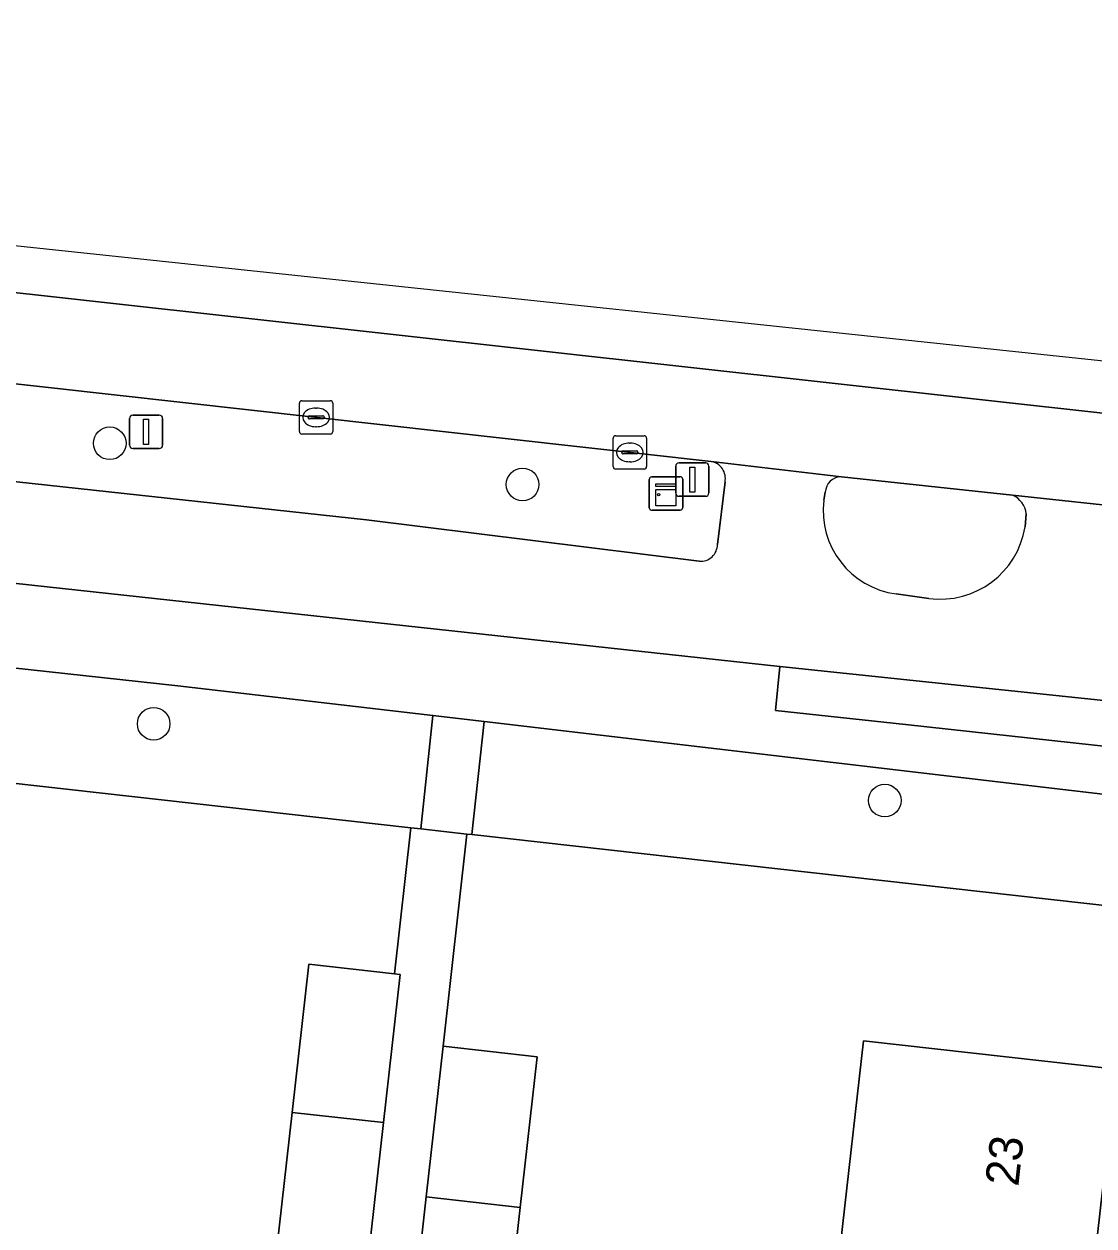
# Model space of a CAD drawing. Extents: x 161928 to 163071, y 386474 to 387428.
# Drawn here: x 162161 to 162193.07, y 387385.23 to 387421.25 of the extents above; entities that cross this region are included whole.
import ezdxf

# ---------------------------------------------------------------- set-up
doc = ezdxf.new("R2010")
doc.units = 0
for name, color, linetype in [('IMGEO_Berm_groen', 7, 'Continuous'), ('IMGEO_Boom', 7, 'Continuous'), ('IMGEO_Erf', 7, 'Continuous'), ('IMGEO_Fietspad_gesloten', 7, 'Continuous'), ('IMGEO_Kast', 7, 'Continuous'), ('IMGEO_Kolk', 7, 'Continuous'), ('IMGEO_Lichtmast', 7, 'Continuous'), ('IMGEO_Pand', 7, 'Continuous'), ('IMGEO_Pand_nummerreeks', 7, 'Continuous'), ('IMGEO_Rijbaan_lokaal_gesloten', 7, 'Continuous'), ('IMGEO_Verkeersbordpaal', 7, 'Continuous'), ('IMGEO_Verkeerseiland_open', 7, 'Continuous'), ('IMGEO_Voetpad_open', 7, 'Continuous')]:
    doc.layers.add(name, color=color, linetype=linetype)

msp = doc.modelspace()

# ---------------------------------------------------------------- linework, layer by layer
at = {"layer": 'IMGEO_Berm_groen'}
for points in [[(162181.594, 387408.144), (162096.316, 387417.659)], [(162095.965, 387414.572), (162171.263, 387406.391), (162181.236, 387405.152)], [(162181.782, 387405.659), (162182.009, 387407.533)], [(162174.791, 387400.348), (162174.417, 387396.961), (162196.86, 387394.444)], [(162198.237, 387393.749), (162211.686, 387392.546), (162211.71, 387392.766), (162212.061, 387396.085), (162202.852, 387397.059), (162174.791, 387400.348)]]:
    msp.add_lwpolyline(points, dxfattribs=at)
for points in [[(162165.613, 387401.423), (162132.273, 387405.055), (162131.895, 387401.933), (162153.086, 387399.523), (162153.1, 387399.352), (162172.594, 387397.165), (162172.889, 387397.132), (162173.252, 387400.528)], [(162183.652, 387401.998), (162183.521, 387400.684), (162187.422, 387400.256), (162199.392, 387398.955), (162199.537, 387400.327)], [(162174.791, 387400.348), (162173.252, 387400.528), (162172.889, 387397.132), (162174.273, 387396.977), (162174.417, 387396.961)]]:
    msp.add_lwpolyline(points, close=True, dxfattribs=at)
for centre, radius, start, end in [((162181.507, 387407.638), 0.513, 348.1611, 80.2087), ((162181.275, 387405.658), 0.507, 265.5919, 0.1659)]:
    msp.add_arc(centre, radius, start, end, dxfattribs=at)
at = {"layer": 'IMGEO_Boom'}
for centre in [(162163.568, 387408.688), (162175.942, 387407.453), (162164.884, 387400.282), (162186.797, 387397.981)]:
    msp.add_circle(centre, 0.489, dxfattribs=at)
at = {"layer": 'IMGEO_Erf'}
for points in [[(162166.839, 387369.185), (162169.576, 387368.877), (162169.954, 387372.214), (162167.217, 387372.523), (162167.687, 387376.689), (162168.187, 387381.13), (162170.924, 387380.822), (162171.301, 387384.159), (162168.564, 387384.468), (162169.034, 387388.634), (162169.534, 387393.075), (162172.101, 387392.786), (162172.594, 387397.165), (162153.1, 387399.352), (162153.111, 387399.218), (162149.547, 387399.634)], [(162196.86, 387394.444), (162174.417, 387396.961), (162174.273, 387396.977), (162173.561, 387390.618), (162176.38, 387390.3), (162175.871, 387385.783), (162175.425, 387381.827)], [(162182.108, 387354.872), (162179.501, 387355.166), (162180.174, 387361.128), (162182.781, 387360.834), (162183.454, 387366.796), (162184.126, 387372.758), (162184.799, 387378.72), (162185.472, 387384.682), (162186.161, 387390.783), (162193.732, 387389.928), (162193.043, 387383.828), (162192.371, 387377.866), (162191.698, 387371.904), (162191.025, 387365.942), (162190.352, 387359.98), (162189.679, 387354.018), (162189.006, 387348.055), (162188.333, 387342.093), (162187.66, 387336.131), (162186.987, 387330.169), (162186.314, 387324.207), (162185.625, 387318.103), (162190.611, 387317.551), (162198.854, 387391.946)]]:
    msp.add_lwpolyline(points, dxfattribs=at)
at = {"layer": 'IMGEO_Fietspad_gesloten'}
for points in [[(162181.236, 387405.152), (162171.263, 387406.391), (162095.965, 387414.572)], [(162093.779, 387411.765), (162183.652, 387401.998), (162199.537, 387400.327), (162209.041, 387399.328), (162216.216, 387398.494), (162223.632, 387397.632)], [(162185.5, 387407.688), (162181.594, 387408.144)], [(162182.009, 387407.533), (162181.782, 387405.659)], [(162184.973, 387406.983), (162185.011, 387407.219)], [(162194.534, 387406.71), (162190.624, 387407.135)], [(162191.038, 387406.574), (162191.001, 387406.182)], [(162188.121, 387404.039), (162187.142, 387404.175)]]:
    msp.add_lwpolyline(points, dxfattribs=at)
for centre, radius, start, end in [((162181.507, 387407.638), 0.513, 348.1611, 80.2087), ((162185.51, 387407.188), 0.5, 91.1526, 176.4555), ((162187.464, 387406.666), 2.511, 172.7371, 262.6305), ((162190.345, 387406.495), 0.698, 6.4593, 66.393), ((162188.459, 387406.592), 2.575, 262.4656, 350.84), ((162181.275, 387405.658), 0.507, 265.5919, 0.1659)]:
    msp.add_arc(centre, radius, start, end, dxfattribs=at)
at = {"layer": 'IMGEO_Kast'}
for p, q in [((162179.74, 387406.759), (162179.74, 387407.6)), ((162179.74, 387407.6), (162179.74, 387406.759)), ((162179.815, 387407.684), (162180.656, 387407.684)), ((162180.656, 387407.684), (162179.815, 387407.684)), ((162180.74, 387407.609), (162180.74, 387406.768)), ((162180.74, 387406.768), (162180.74, 387407.609)), ((162180.665, 387406.684), (162179.824, 387406.684)), ((162179.824, 387406.684), (162180.665, 387406.684))]:
    msp.add_line(p, q, dxfattribs=at)
for points in [[(162179.935, 387407.474), (162180.535, 387407.474), (162180.535, 387407.389), (162179.935, 387407.389), (162179.935, 387407.474)], [(162179.935, 387407.299), (162180.535, 387407.299), (162180.535, 387406.81), (162179.935, 387406.81), (162179.935, 387407.299)]]:
    msp.add_lwpolyline(points, dxfattribs=at)
msp.add_circle((162180.019, 387407.148), 0.0377, dxfattribs=at)
for centre, start, end in [((162179.818, 387407.606), 92.4484, 184.2845), ((162179.818, 387407.606), 92.4484, 184.2845), ((162180.662, 387407.606), 2.4484, 94.2845), ((162180.662, 387407.606), 2.4484, 94.2845), ((162179.818, 387406.762), 182.4484, 274.2845), ((162179.818, 387406.762), 182.4484, 274.2845), ((162180.662, 387406.762), 272.4484, 4.2845), ((162180.662, 387406.762), 272.4484, 4.2845)]:
    msp.add_arc(centre, 0.0779, start, end, dxfattribs=at)
at = {"layer": 'IMGEO_Kolk'}
for p, q in [((162169.251, 387409.039), (162169.251, 387409.891)), ((162169.326, 387409.965), (162170.178, 387409.965)), ((162169.739, 387409.745), (162169.764, 387409.745)), ((162170.252, 387409.891), (162170.252, 387409.039)), ((162169.51, 387409.459), (162169.51, 387409.471)), ((162169.948, 387409.422), (162169.55, 387409.422)), ((162169.553, 387409.508), (162169.951, 387409.508)), ((162169.994, 387409.471), (162169.994, 387409.459)), ((162170.178, 387408.965), (162169.326, 387408.965)), ((162169.762, 387409.185), (162169.737, 387409.185)), ((162178.657, 387407.989), (162178.657, 387408.841)), ((162178.732, 387408.915), (162179.584, 387408.915)), ((162179.145, 387408.695), (162179.17, 387408.695)), ((162179.658, 387408.841), (162179.658, 387407.989)), ((162178.916, 387408.409), (162178.916, 387408.421)), ((162179.354, 387408.372), (162178.956, 387408.372)), ((162178.959, 387408.458), (162179.357, 387408.458)), ((162179.4, 387408.421), (162179.4, 387408.409)), ((162179.584, 387407.915), (162178.732, 387407.915)), ((162179.168, 387408.135), (162179.143, 387408.135))]:
    msp.add_line(p, q, dxfattribs=at)
for points in [[(162169.251, 387409.039), (162169.251, 387409.891)], [(162169.326, 387409.965), (162170.178, 387409.965)], [(162170.252, 387409.891), (162170.252, 387409.039)], [(162170.178, 387408.965), (162169.326, 387408.965)], [(162178.657, 387407.989), (162178.657, 387408.841)], [(162178.732, 387408.915), (162179.584, 387408.915)], [(162179.658, 387408.841), (162179.658, 387407.989)], [(162179.584, 387407.915), (162178.732, 387407.915)]]:
    msp.add_lwpolyline(points, dxfattribs=at)
for centre, radius, start, end in [((162169.328, 387409.889), 0.0765, 91.552, 178.448), ((162169.328, 387409.889), 0.0765, 91.552, 178.448), ((162170.176, 387409.889), 0.0765, 1.552, 88.448), ((162170.176, 387409.889), 0.0765, 1.552, 88.448), ((162169.55, 387409.468), 0.0403, 85.8775, 175.7526), ((162169.547, 387409.458), 0.0366, 178.938, 274.7102), ((162169.951, 387409.465), 0.043, 264.8664, 352.4533), ((162169.955, 387409.47), 0.0386, 1.7309, 96.639), ((162169.328, 387409.041), 0.0765, 181.552, 268.448), ((162169.328, 387409.041), 0.0765, 181.552, 268.448), ((162170.176, 387409.041), 0.0765, 271.552, 358.448), ((162170.176, 387409.041), 0.0765, 271.552, 358.448), ((162178.734, 387408.839), 0.0765, 91.552, 178.448), ((162178.734, 387408.839), 0.0765, 91.552, 178.448), ((162179.582, 387408.839), 0.0765, 1.552, 88.448), ((162179.582, 387408.839), 0.0765, 1.552, 88.448), ((162178.956, 387408.418), 0.0403, 85.8775, 175.7526), ((162178.953, 387408.408), 0.0366, 178.938, 274.7102), ((162179.357, 387408.415), 0.043, 264.8664, 352.4533), ((162179.361, 387408.42), 0.0386, 1.7309, 96.639), ((162178.734, 387407.991), 0.0765, 181.552, 268.448), ((162178.734, 387407.991), 0.0765, 181.552, 268.448), ((162179.582, 387407.991), 0.0765, 271.552, 358.448), ((162179.582, 387407.991), 0.0765, 271.552, 358.448)]:
    msp.add_arc(centre, radius, start, end, dxfattribs=at)
for centre, major_axis, ratio, start_param, end_param in [((162169.738, 387409.465), (-0.387, 0.002), 0.722429, 4.712389, 7.853982), ((162169.763, 387409.465), (-0.39, 0.002), 0.717154, 1.570796, 4.712389), ((162179.144, 387408.415), (-0.387, 0.002), 0.722429, 4.712389, 7.853982), ((162179.169, 387408.415), (-0.39, 0.002), 0.717154, 1.570796, 4.712389)]:
    msp.add_ellipse(centre, major_axis=major_axis, ratio=ratio, start_param=start_param, end_param=end_param, dxfattribs=at)
at = {"layer": 'IMGEO_Lichtmast'}
for p, q in [((162180.531, 387407.199), (162180.531, 387407.999)), ((162180.531, 387407.999), (162180.531, 387407.199)), ((162180.631, 387408.099), (162181.421, 387408.099)), ((162181.421, 387408.099), (162180.631, 387408.099)), ((162181.521, 387407.999), (162181.521, 387407.199)), ((162181.521, 387407.199), (162181.521, 387407.999)), ((162181.421, 387407.099), (162180.631, 387407.099)), ((162180.631, 387407.099), (162181.421, 387407.099))]:
    msp.add_line(p, q, dxfattribs=at)
msp.add_lwpolyline([(162180.951, 387407.974), (162181.101, 387407.974), (162181.101, 387407.224), (162180.951, 387407.224), (162180.951, 387407.974)], dxfattribs=at)
for centre, start, end in [((162180.631, 387407.999), 90, 180), ((162180.631, 387407.999), 90, 180), ((162181.421, 387407.999), 0, 90), ((162181.421, 387407.999), 360, 90), ((162180.631, 387407.199), 180, 270), ((162180.631, 387407.199), 180, 270), ((162181.421, 387407.199), 270, 0), ((162181.421, 387407.199), 270, 0)]:
    msp.add_arc(centre, 0.1, start, end, dxfattribs=at)
at = {"layer": 'IMGEO_Pand'}
for points in [[(162172.271, 387392.767), (162172.101, 387392.786), (162169.534, 387393.075), (162169.034, 387388.634), (162171.771, 387388.331)], [(162175.871, 387385.783), (162176.38, 387390.3), (162173.561, 387390.618), (162173.052, 387386.102)], [(162185.472, 387384.682), (162193.043, 387383.828), (162193.732, 387389.928), (162186.161, 387390.783)], [(162171.771, 387388.331), (162169.034, 387388.634), (162168.564, 387384.468), (162171.301, 387384.159)], [(162173.052, 387386.102), (162172.607, 387382.145), (162175.425, 387381.827), (162175.871, 387385.783)]]:
    msp.add_lwpolyline(points, close=True, dxfattribs=at)
at = {"layer": 'IMGEO_Rijbaan_lokaal_gesloten'}
for points in [[(162096.771, 387421.253), (162096.67, 387420.483), (162108.698, 387419.025), (162126.066, 387417.09), (162158.899, 387413.409), (162193.872, 387409.531), (162213.835, 387407.313), (162230.26, 387405.606), (162263.092, 387402.05), (162303.555, 387397.582), (162309.376, 387396.694), (162314.166, 387395.814), (162321.543, 387394.925), (162321.659, 387394.901), (162321.901, 387396.97), (162321.901, 387396.97), (162236.962, 387406.541), (162202.411, 387410.194), (162155.241, 387415.181), (162141.573, 387416.6), (162096.771, 387421.253)], [(162096.67, 387420.483), (162096.329, 387417.871), (162096.316, 387417.659), (162181.594, 387408.144), (162185.5, 387407.688), (162190.624, 387407.135), (162194.534, 387406.71), (162207.136, 387405.306), (162298.195, 387395.197)], [(162314.166, 387395.814), (162309.376, 387396.694), (162303.555, 387397.582), (162263.092, 387402.05), (162230.26, 387405.606), (162213.835, 387407.313), (162193.872, 387409.531), (162158.899, 387413.409), (162126.066, 387417.09), (162108.698, 387419.025), (162096.67, 387420.483)]]:
    msp.add_lwpolyline(points, dxfattribs=at)
at = {"layer": 'IMGEO_Verkeersbordpaal'}
for p, q in [((162164.163, 387408.632), (162164.163, 387409.432)), ((162164.163, 387409.432), (162164.163, 387408.632)), ((162164.263, 387409.532), (162165.053, 387409.532)), ((162165.053, 387409.532), (162164.263, 387409.532)), ((162165.153, 387409.432), (162165.153, 387408.632)), ((162165.153, 387408.632), (162165.153, 387409.432)), ((162165.053, 387408.532), (162164.263, 387408.532)), ((162164.263, 387408.532), (162165.053, 387408.532))]:
    msp.add_line(p, q, dxfattribs=at)
msp.add_lwpolyline([(162164.583, 387409.407), (162164.733, 387409.407), (162164.733, 387408.657), (162164.583, 387408.657), (162164.583, 387409.407)], dxfattribs=at)
for centre, start, end in [((162164.263, 387409.432), 90, 180), ((162164.263, 387409.432), 90, 180), ((162165.053, 387409.432), 0, 90), ((162165.053, 387409.432), 360, 90), ((162164.263, 387408.632), 180, 270), ((162164.263, 387408.632), 180, 270), ((162165.053, 387408.632), 270, 0), ((162165.053, 387408.632), 270, 0)]:
    msp.add_arc(centre, 0.1, start, end, dxfattribs=at)
at = {"layer": 'IMGEO_Verkeerseiland_open'}
for points in [[(162190.624, 387407.135), (162185.5, 387407.688)], [(162185.011, 387407.219), (162184.973, 387406.983)], [(162191.001, 387406.182), (162191.038, 387406.574)], [(162187.142, 387404.175), (162188.121, 387404.039)]]:
    msp.add_lwpolyline(points, dxfattribs=at)
for centre, radius, start, end in [((162185.51, 387407.188), 0.5, 91.1526, 176.4555), ((162187.464, 387406.666), 2.511, 172.7371, 262.6305), ((162190.345, 387406.495), 0.698, 6.4593, 66.393), ((162188.459, 387406.592), 2.575, 262.4656, 350.84)]:
    msp.add_arc(centre, radius, start, end, dxfattribs=at)
at = {"layer": 'IMGEO_Voetpad_open'}
for points in [[(162089.986, 387409.739), (162092.989, 387409.335), (162093.344, 387409.296), (162128.78, 387405.436), (162129.098, 387405.401), (162131.996, 387405.085), (162132.273, 387405.055), (162165.613, 387401.423), (162173.252, 387400.528), (162174.791, 387400.348), (162202.852, 387397.059), (162212.061, 387396.085), (162215.583, 387395.363), (162215.814, 387397.169), (162199.392, 387398.955), (162187.422, 387400.256), (162183.521, 387400.684), (162183.652, 387401.998), (162093.779, 387411.765)], [(162172.607, 387382.145), (162173.052, 387386.102), (162173.561, 387390.618), (162174.273, 387396.977), (162172.889, 387397.132), (162172.594, 387397.165), (162172.101, 387392.786), (162172.271, 387392.767), (162171.771, 387388.331), (162171.301, 387384.159)]]:
    msp.add_lwpolyline(points, dxfattribs=at)

# ---------------------------------------------------------------- texts
at = {"layer": 'IMGEO_Pand_nummerreeks'}
msp.add_text('23', height=1, rotation=83.5602, dxfattribs=at).set_placement((162190.798, 387386.397))

doc.saveas('drawing.dxf')
